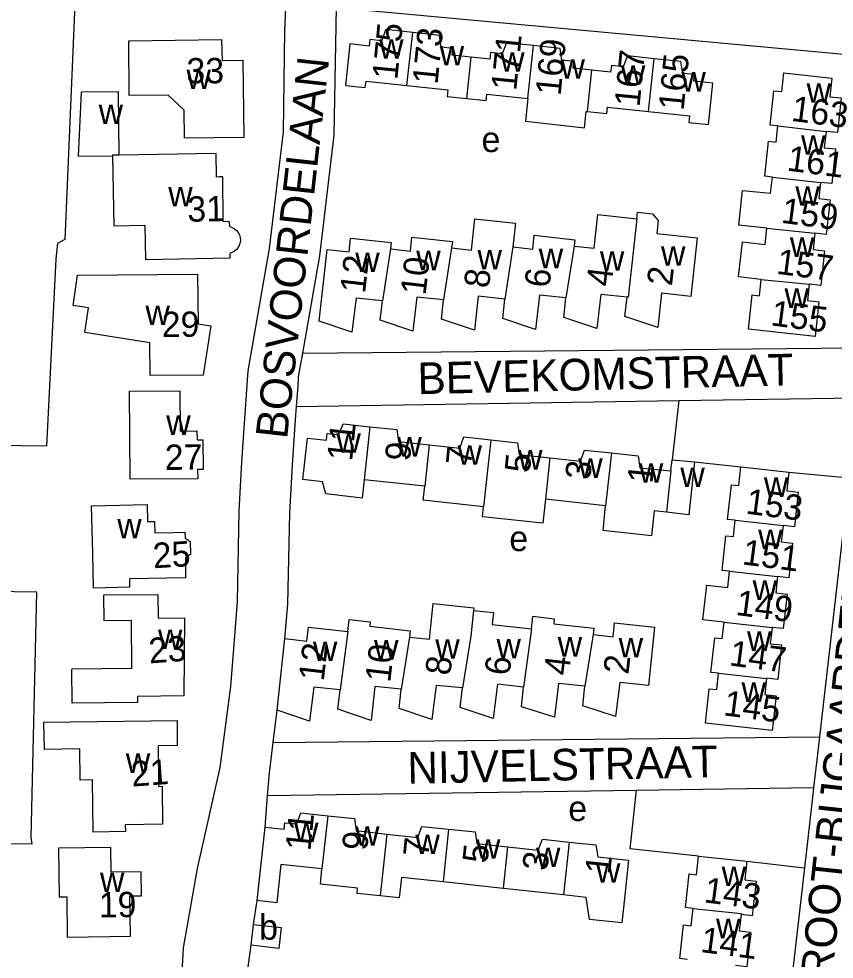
# Model space of a CAD drawing. Extents: x 159675 to 162108, y 386471 to 388472.
# Drawn here: x 161907.9 to 162036.8, y 387938.6 to 388087.2 of the extents above; entities that cross this region are included whole.
import ezdxf

# ---------------------------------------------------------------- set-up
doc = ezdxf.new("R2010")
doc.units = 0
for name, color, linetype in [('BLT_Basislijn', 7, 'Continuous'), ('BLT_Bebouwing', 7, 'Continuous'), ('BLT_Centroide', 7, 'Continuous'), ('BLT_Huisnummer', 7, 'Continuous'), ('BLT_Huisnummer_ tussenligend', 7, 'Continuous'), ('BLT_Onderverdeling_panden', 7, 'Continuous'), ('BLT_Straatnaam', 7, 'Continuous')]:
    doc.layers.add(name, color=color, linetype=linetype)

msp = doc.modelspace()

# ---------------------------------------------------------------- linework, layer by layer
at = {"layer": 'BLT_Basislijn'}
for p, q in [((161952.75, 388034.39), (162041.42, 388035.23)), ((161951.77, 388025.92), (161952, 388029.17)), ((161951.77, 388025.92), (162012.21, 388026.88)), ((162012.21, 388026.88), (162040.55, 388027.33)), ((161951.62, 388023.85), (161951.77, 388025.92)), ((162029.62, 388015.55), (162039.14, 388014.69)), ((162039.14, 388014.69), (162034.44, 387973.74)), ((161948.06, 387972.85), (161948.68, 387977.92)), ((161948.06, 387972.85), (162034.44, 387973.74)), ((162034.44, 387973.74), (162034.02, 387970.1)), ((161947.48, 387968.05), (161948.06, 387972.85)), ((162034.02, 387970.1), (162033.52, 387965.73)), ((161947.19, 387964.47), (161947.48, 387968.05)), ((162005.54, 387965.32), (162033.52, 387965.73)), ((162033.52, 387965.73), (162033.45, 387965.09)), ((161946.79, 387959.44), (161947.19, 387964.47)), ((161947.19, 387964.47), (162005.54, 387965.32)), ((162033.45, 387965.09), (162032.07, 387953.04)), ((162022.94, 387954.06), (162032.07, 387953.04)), ((162032.07, 387953.04), (162027.37, 387912.13))]:
    msp.add_line(p, q, dxfattribs=at)
for points in [[(161916.7, 388089.52), (161915.16, 388052.31), (161913.95, 388051.7), (161913.71, 388049.26), (161912.26, 388019.67), (161900, 388019.84), (161885.12, 388020.39), (161884.41, 388001.89)], [(161933.49, 387779.83), (161930.1, 387781.76), (161928.04, 387792.15), (161923.89, 387830.83), (161923.88, 387839.89), (161925.19, 387848.18), (161929.77, 387873.1), (161932.32, 387895.69), (161933.24, 387928.96), (161933.91, 387940.37), (161936.1, 387952.94), (161939.67, 387968.91), (161941.4, 387981.67), (161942.42, 387995.07), (161942.71, 388009.38), (161943.13, 388017.18), (161944.14, 388031.57), (161947.51, 388050.93), (161949.73, 388069.35), (161949.91, 388085.29), (161950.11, 388090.16), (161916.7, 388089.52)], [(161952.75, 388034.39), (161955.43, 388049.77), (161957.72, 388068.82), (161958.07, 388089), (162041.72, 388081.29), (162042.69, 388080.96), (162043.74, 388079.93), (162045.86, 388075.45), (162041.42, 388035.23)], [(161952, 388029.17), (161952.1, 388030.65), (161952.75, 388034.39)], [(162012.21, 388026.88), (162011.14, 388017.52)], [(161949.93, 387989.25), (161950.41, 387994.68), (161950.7, 388009.08), (161951.12, 388016.74), (161951.62, 388023.85)], [(162014.66, 388017.18), (162022.03, 388016.39)], [(161892.71, 387956.95), (161900, 387956.95), (161909.95, 387956.83), (161909.81, 387957.82), (161910.7, 387996.57), (161900, 387996.74), (161884.23, 387997.36)], [(162015.33, 387954.89), (162004.5, 387956.05), (162005.54, 387965.32)], [(161944.96, 387944.08), (161945.52, 387947.84)], [(161940.56, 387911.35), (161944.6, 387940.79)]]:
    msp.add_lwpolyline(points, dxfattribs=at)
at = {"layer": 'BLT_Bebouwing'}
for p, q in [((162022.03, 388016.39), (162029.62, 388015.55)), ((161972.03, 388013.34), (161962.46, 388014.37)), ((162000.64, 388010.25), (161991.12, 388011.28)), ((162028.68, 388007.12), (162028.68, 388007.11)), ((162027.81, 387999.06), (162027.81, 387999.06)), ((161921.3, 387996.15), (161929.84, 387996.22)), ((161921.34, 387992.08), (161921.3, 387996.15)), ((161929.84, 387996.22), (161929.87, 387992.49)), ((161929.87, 387992.49), (161934.05, 387992.52)), ((161934.05, 387992.52), (161933.95, 387980.19)), ((161925.67, 387992.12), (161921.34, 387992.08)), ((161925.73, 387984.51), (161925.67, 387992.12)), ((162026.94, 387991.02), (162026.94, 387991.02)), ((161948.68, 387977.92), (161949.93, 387989.25)), ((161925.73, 387984.51), (161916.25, 387984.43)), ((162026.07, 387982.98), (162026.07, 387982.97)), ((161933.95, 387980.19), (161926.61, 387980.12)), ((161945.52, 387947.84), (161946.79, 387959.44)), ((162015.33, 387954.89), (162022.94, 387954.06)), ((161984.43, 387949.77), (161974.96, 387950.79)), ((161993.96, 387948.74), (161984.43, 387949.77)), ((161944.6, 387940.79), (161944.96, 387944.08))]:
    msp.add_line(p, q, dxfattribs=at)
for points in [[(161970.13, 388085.04), (161965.87, 388085.5), (161965.21, 388083.74), (161963.37, 388083.95), (161963.24, 388082.91), (161960.22, 388083.24), (161959.52, 388076.68)], [(161979.38, 388081.15), (161976.39, 388081.48), (161976.5, 388082.53), (161974.64, 388082.74), (161974.38, 388084.59), (161970.13, 388085.04)], [(161925.23, 388083.72), (161939.92, 388083.92), (161939.99, 388080.64), (161943.28, 388080.69), (161943.44, 388068.47)], [(161933.98, 388072.75), (161931.49, 388075.15), (161925.33, 388075.07), (161925.23, 388083.72)], [(161989.23, 388082.97), (161984.98, 388083.43), (161984.29, 388081.69), (161982.45, 388081.89), (161982.34, 388080.83), (161979.38, 388081.15)], [(161998.47, 388079.09), (161995.49, 388079.41), (161995.59, 388080.46), (161993.73, 388080.67), (161993.46, 388082.51), (161989.23, 388082.97)], [(162008.32, 388080.9), (162004.07, 388081.36), (162003.39, 388079.6), (162001.54, 388079.82), (162001.43, 388078.77), (161998.47, 388079.09)], [(162007.43, 388072.56), (162013.9, 388071.86), (162013.79, 388070.84), (162016.88, 388070.5), (162017.59, 388077.04), (162014.57, 388077.35), (162014.67, 388078.4), (162012.82, 388078.59), (162012.54, 388080.45), (162008.32, 388080.9)], [(162027.85, 388070.29), (162026.67, 388070.41), (162027.25, 388075.85), (162028.48, 388075.72), (162028.8, 388078.67)], [(162028.8, 388078.67), (162036.38, 388077.85), (162036.06, 388074.9), (162037.86, 388074.7), (162037.27, 388069.22), (162035.49, 388069.41)], [(161959.52, 388076.68), (161962.64, 388076.34), (161962.75, 388077.37), (161969.23, 388076.67)], [(161923.74, 388065.67), (161923.62, 388075.69), (161917.71, 388075.61), (161917.24, 388065.48), (161922.65, 388065.58)], [(161969.23, 388076.67), (161975.7, 388075.97), (161975.59, 388074.95), (161978.67, 388074.62)], [(161978.67, 388074.62), (161981.75, 388074.29), (161981.86, 388075.31), (161988.33, 388074.61)], [(161988.33, 388074.61), (161987.96, 388071.01), (161997.31, 388070), (161997.58, 388072.58), (161997.77, 388072.56)], [(161943.44, 388068.47), (161934.04, 388068.32), (161933.98, 388072.75)], [(161997.77, 388072.56), (162000.84, 388072.23), (162000.95, 388073.26), (162007.43, 388072.56)], [(162027, 388062.19), (162025.81, 388062.32), (162026.4, 388067.85), (162027.58, 388067.72), (162027.85, 388070.29)], [(162035.49, 388069.41), (162035.21, 388066.84), (162036.99, 388066.65), (162036.39, 388061.17), (162034.6, 388061.36)], [(161922.65, 388065.58), (161922.87, 388054.48), (161927.78, 388054.58), (161927.89, 388049.17)], [(161941.22, 388054.39), (161941.18, 388055.1), (161940.18, 388055.17), (161940.1, 388062.23), (161939.6, 388062.21), (161939.11, 388062.2), (161939.04, 388065.9), (161923.74, 388065.67)], [(162026.14, 388054.14), (162021.69, 388054.62), (162022.28, 388060.1), (162026.72, 388059.63), (162027, 388062.19)], [(162034.6, 388061.36), (162034.32, 388058.79), (162036.11, 388058.6), (162035.52, 388053.12), (162033.72, 388053.31)], [(161995.64, 388051.3), (161998.8, 388050.96), (161999.38, 388056.29), (162005.59, 388055.62)], [(162005.59, 388055.62), (162005.69, 388056.67), (162008.06, 388056.41), (162008.95, 388055.34), (162008.72, 388053.3), (162015.09, 388052.58), (162014.08, 388043.33), (162009.47, 388043.83), (162008.89, 388038.44), (162003.69, 388040.17), (162004.02, 388043.24)], [(161976.29, 388050.99), (161979.44, 388050.65), (161979.98, 388055.6), (161986.38, 388054.91), (161985.98, 388051.15)], [(161941.22, 388054.39), (161941.61, 388054.25), (161941.97, 388054.04), (161942.29, 388053.77), (161942.54, 388053.44), (161942.73, 388053.07), (161942.85, 388052.67), (161942.89, 388052.25), (161942.84, 388051.84), (161942.72, 388051.43), (161942.53, 388051.07), (161942.27, 388050.74), (161941.95, 388050.47), (161941.58, 388050.27), (161941.28, 388050.16)], [(162025.24, 388046.02), (162021.65, 388046.41), (162022.25, 388051.95), (162025.86, 388051.56), (162026.14, 388054.14)], [(162033.72, 388053.31), (162033.44, 388050.74), (162035.23, 388050.55), (162034.64, 388045.07), (162032.84, 388045.26)], [(161956.61, 388050.74), (161960.08, 388050.37), (161960.31, 388052.54), (161966.73, 388051.85), (161966.62, 388050.84)], [(161966.62, 388050.84), (161969.76, 388050.5), (161970, 388052.69), (161976.4, 388052), (161976.29, 388050.99)], [(161985.98, 388051.15), (161989.11, 388050.81), (161989.35, 388053), (161995.75, 388052.3), (161995.64, 388051.3)], [(161965.34, 388042.64), (161961.19, 388043.05), (161960.51, 388037.68), (161955.37, 388039.41), (161956.61, 388050.74)], [(161927.89, 388049.17), (161941.28, 388049.43), (161941.28, 388050.16)], [(161917.13, 388046.67), (161936.13, 388046.84), (161936.2, 388039), (161938.24, 388038.68), (161937.02, 388030.89), (161928.62, 388030.82), (161928.57, 388036), (161918.28, 388037.61), (161918.89, 388041.52), (161916.47, 388041.9), (161917.13, 388046.67)], [(162032.84, 388045.26), (162032.57, 388042.69), (162034.35, 388042.49), (162033.76, 388037.02), (162023.23, 388038.16), (162023.81, 388043.56), (162024.96, 388043.43), (162025.24, 388046.02)], [(161975.01, 388042.78), (161970.79, 388043.22), (161970.18, 388037.83), (161964.98, 388039.56), (161965.34, 388042.64)], [(161984.68, 388042.92), (161980.49, 388043.38), (161979.88, 388037.98), (161974.68, 388039.74), (161975.01, 388042.78)], [(161994.34, 388043.09), (161990.17, 388043.55), (161989.56, 388038.12), (161984.39, 388039.83), (161984.68, 388042.92)], [(162004.02, 388043.24), (161999.87, 388043.65), (161999.22, 388038.27), (161994.02, 388040.03), (161994.34, 388043.09)], [(161925.35, 388028.35), (161933.33, 388028.41), (161933.38, 388022.06), (161936.03, 388022.08), (161936.04, 388020.67), (161936.95, 388020.67), (161936.98, 388015.98), (161936.13, 388015.97), (161936.14, 388014.53), (161925.47, 388014.44), (161925.35, 388028.35)], [(161953.48, 388020.95), (161956.49, 388020.61), (161956.62, 388021.66), (161958.46, 388021.49), (161959.13, 388023.21), (161963.37, 388022.75)], [(161963.37, 388022.75), (161967.62, 388022.29), (161967.91, 388020.42), (161972.75, 388019.89)], [(161962.46, 388014.37), (161962.15, 388011.46), (161956.38, 388012.11), (161955.88, 388014.05), (161952.77, 388014.38), (161953.48, 388020.95)], [(161972.75, 388019.89), (161977.59, 388019.37), (161978.22, 388021.13), (161982.46, 388020.67)], [(161982.46, 388020.67), (161986.71, 388020.21), (161986.99, 388018.36), (161991.82, 388017.84)], [(161991.82, 388017.84), (161996.65, 388017.32), (161997.31, 388019.06), (162001.55, 388018.6)], [(162001.55, 388018.6), (162005.79, 388018.14), (162006.05, 388016.24), (162010.96, 388015.77)], [(162014.66, 388017.18), (162013.78, 388008.83), (162010.24, 388009.22)], [(162010.96, 388015.77), (162011.14, 388017.52)], [(162011.14, 388017.52), (162014.66, 388017.18)], [(162021.12, 388007.95), (162019.92, 388008.09), (162020.52, 388013.56), (162021.71, 388013.43), (162022.03, 388016.39)], [(162029.62, 388015.55), (162029.29, 388012.59), (162031.09, 388012.39), (162030.49, 388006.92), (162028.68, 388007.12)], [(161981.33, 388010.08), (161971.78, 388011.11), (161972.03, 388013.34)], [(161991.12, 388011.28), (161990.72, 388007.48), (161981.16, 388008.51), (161981.33, 388010.08)], [(162010.24, 388009.22), (162008.33, 388009.43), (162007.91, 388005.51), (162000.25, 388006.34), (162000.64, 388010.25)], [(162020.24, 387999.89), (162019.04, 388000.02), (162019.65, 388005.5), (162020.83, 388005.37), (162021.12, 388007.95)], [(162028.68, 388007.11), (162028.39, 388004.54), (162030.18, 388004.34), (162029.58, 387998.87), (162027.81, 387999.06)], [(162019.36, 387991.84), (162016.01, 387992.21), (162016.61, 387997.68), (162019.95, 387997.31), (162020.24, 387999.89)], [(162027.81, 387999.06), (162027.53, 387996.49), (162029.32, 387996.29), (162028.72, 387990.83), (162026.94, 387991.02)], [(161969.62, 387989.49), (161972.77, 387989.15), (161973.39, 387994.82), (161979.8, 387994.11), (161979.75, 387993.7)], [(161979.75, 387993.7), (161982.9, 387993.37), (161982.7, 387991.47), (161988.9, 387990.79)], [(161988.9, 387990.79), (161989.12, 387992.78), (161992.51, 387992.4), (161992.43, 387991.6), (161998.78, 387990.91), (161998.67, 387989.9)], [(161949.93, 387989.25), (161953.41, 387988.87), (161953.65, 387991.06), (161959.88, 387990.38)], [(161959.88, 387990.38), (161960.09, 387992.27), (161963.41, 387991.9), (161963.34, 387991.2), (161969.73, 387990.49), (161969.62, 387989.49)], [(161998.67, 387989.9), (162001.82, 387989.56), (162002.06, 387991.74), (162008.38, 387991.05), (162007.41, 387981.85), (162002.88, 387982.31), (162002.2, 387976.93), (161997.01, 387978.65), (161997.36, 387981.74)], [(162018.48, 387983.79), (162017.28, 387983.92), (162017.89, 387989.39), (162019.07, 387989.26), (162019.36, 387991.84)], [(162026.94, 387991.02), (162026.66, 387988.45), (162028.45, 387988.25), (162027.85, 387982.78), (162026.07, 387982.98)], [(161926.61, 387980.12), (161926.62, 387979.14), (161916.29, 387979.05), (161916.25, 387984.43)], [(162026.07, 387982.97), (162025.78, 387980.4), (162027.58, 387980.2), (162026.98, 387974.73), (162016.4, 387975.89), (162017, 387981.34), (162018.2, 387981.21), (162018.48, 387983.79)], [(161987.67, 387981.6), (161983.52, 387982.03), (161982.87, 387976.64), (161977.66, 387978.35), (161978, 387981.45)], [(161997.36, 387981.74), (161993.16, 387982.18), (161992.55, 387976.83), (161987.33, 387978.46), (161987.67, 387981.6)], [(161958.66, 387981.16), (161954.5, 387981.6), (161953.84, 387976.2), (161948.68, 387977.92)], [(161968.33, 387981.29), (161964.12, 387981.7), (161963.55, 387976.33), (161958.31, 387978.1), (161958.66, 387981.16)], [(161978, 387981.45), (161973.82, 387981.87), (161973.18, 387976.49), (161968, 387978.2), (161968.33, 387981.29)], [(161911.84, 387976.04), (161932.89, 387976.3), (161932.92, 387972.36), (161929.91, 387972.33), (161929.96, 387965.89), (161930.51, 387965.91), (161930.59, 387959.94), (161924.69, 387959.84), (161924.71, 387958.76), (161919.59, 387958.69), (161919.49, 387966.91), (161917.55, 387966.88), (161917.49, 387971.83), (161911.9, 387971.75), (161911.84, 387976.04)], [(161946.79, 387959.44), (161949.81, 387959.12), (161949.93, 387960.16), (161951.82, 387959.96), (161952.45, 387961.72), (161956.69, 387961.26)], [(161956.69, 387961.26), (161960.93, 387960.8), (161961.2, 387958.92), (161966.06, 387958.36)], [(161966.06, 387958.36), (161970.93, 387957.81), (161971.56, 387959.57), (161975.79, 387959.14)], [(161975.79, 387959.14), (161980.03, 387958.72), (161980.29, 387956.86), (161985.13, 387956.35)], [(161985.13, 387956.35), (161989.98, 387955.83), (161990.63, 387957.57), (161994.87, 387957.11)], [(161994.87, 387957.11), (161999.11, 387956.65), (161999.41, 387954.79), (162004.27, 387954.26), (162003.56, 387947.7), (162003.2, 387944.32), (161998.08, 387944.87), (161997.55, 387948.35), (161993.96, 387948.74)], [(161925.52, 387942.21), (161925.43, 387948.58), (161927.25, 387948.6), (161927.19, 387952.42), (161922.45, 387952.36), (161922.39, 387956.24), (161914.13, 387956.13), (161914.24, 387948.44), (161915.44, 387948.46), (161915.53, 387942.07), (161925.52, 387942.21)], [(162014.45, 387946.62), (162013.25, 387946.75), (162013.83, 387952.06), (162015.01, 387951.93), (162015.33, 387954.89)], [(162022.94, 387954.06), (162022.62, 387951.11), (162024.41, 387950.91), (162023.82, 387945.44), (162022.04, 387945.63)], [(161955.77, 387952.86), (161949.3, 387953.55), (161948.63, 387947.51), (161945.52, 387947.84)], [(161965, 387948.6), (161961.34, 387948.99), (161961.42, 387949.81), (161955.53, 387950.45), (161955.77, 387952.86)], [(161974.96, 387950.79), (161968.35, 387951.5), (161967.99, 387948.27), (161965, 387948.6)], [(162013.58, 387938.56), (162012.39, 387938.69), (162012.96, 387944), (162014.15, 387943.87), (162014.45, 387946.62)], [(162022.04, 387945.63), (162021.76, 387943.05), (162023.54, 387942.86), (162022.95, 387937.38), (162021.16, 387937.57)], [(161944.96, 387944.08), (161949.34, 387943.59), (161948.97, 387940.3), (161944.6, 387940.79)]]:
    msp.add_lwpolyline(points, dxfattribs=at)
msp.add_lwpolyline([(161919.37, 388010.25), (161928.17, 388010.45), (161928.23, 388007.77), (161929.33, 388007.78), (161929.35, 388005.99), (161932.3, 388006.02), (161934.13, 388006.06), (161934.14, 388005.12), (161934.95, 388004.58), (161934.98, 388002.56), (161934.19, 388002), (161934.23, 387998.85), (161925.35, 387998.7), (161925.38, 387997.36), (161919.67, 387997.23), (161919.54, 388002.74)], close=True, dxfattribs=at)
at = {"layer": 'BLT_Onderverdeling_panden'}
for p, q in [((161969.23, 388076.67), (161970.13, 388085.04)), ((161988.33, 388074.61), (161989.23, 388082.97)), ((161978.67, 388074.62), (161979.38, 388081.15)), ((162007.43, 388072.56), (162008.32, 388080.9)), ((161997.77, 388072.56), (161998.47, 388079.09)), ((162027.85, 388070.29), (162035.49, 388069.41)), ((162027, 388062.19), (162034.6, 388061.36)), ((162026.14, 388054.14), (162033.72, 388053.31)), ((161966.62, 388050.84), (161965.34, 388042.64)), ((161976.29, 388050.99), (161975.01, 388042.78)), ((161985.98, 388051.15), (161984.68, 388042.92)), ((161995.64, 388051.3), (161994.34, 388043.09)), ((162025.24, 388046.02), (162032.84, 388045.26)), ((161963.37, 388022.75), (161962.46, 388014.37)), ((161982.46, 388020.67), (161981.33, 388010.08)), ((161972.75, 388019.89), (161972.03, 388013.34)), ((161991.82, 388017.84), (161991.12, 388011.28)), ((162001.55, 388018.6), (162000.64, 388010.25)), ((162010.96, 388015.77), (162010.24, 388009.22)), ((162021.12, 388007.95), (162028.68, 388007.11)), ((162020.24, 387999.89), (162027.81, 387999.06)), ((162019.36, 387991.84), (162026.94, 387991.02)), ((161959.88, 387990.38), (161958.66, 387981.16)), ((161969.62, 387989.49), (161968.33, 387981.29)), ((161988.9, 387990.79), (161987.67, 387981.6)), ((161998.67, 387989.9), (161997.36, 387981.74)), ((162018.48, 387983.79), (162026.07, 387982.97)), ((161956.69, 387961.26), (161955.77, 387952.86)), ((161966.06, 387958.36), (161965, 387948.6)), ((161975.79, 387959.14), (161974.96, 387950.79)), ((161994.87, 387957.11), (161993.96, 387948.74)), ((161985.13, 387956.35), (161984.43, 387949.77))]:
    msp.add_line(p, q, dxfattribs=at)
for points in [[(161923.74, 388065.67), (161922.65, 388065.66), (161922.65, 388065.58)], [(162005.59, 388055.62), (162004.2, 388043.22), (162004.02, 388043.24)], [(161979.75, 387993.7), (161979.3, 387989.63), (161978, 387981.45)], [(162014.45, 387946.62), (162022.06, 387945.8), (162022.04, 387945.63)]]:
    msp.add_lwpolyline(points, dxfattribs=at)

# ---------------------------------------------------------------- texts
at = {"layer": 'BLT_Centroide'}
for s, p in [('w', (161964.83, 388080.91)), ('w', (161974.4, 388079.84)), ('w', (161983.96, 388078.84)), ('w', (161993.5, 388077.75)), ('w', (161934.37, 388076.12)), ('w', (162003.05, 388076.78)), ('w', (162012.61, 388075.72)), ('w', (162032.41, 388073.94)), ('w', (161920.48, 388070.59)), ('e', (161981.02, 388066.15)), ('w', (162031.53, 388065.72)), ('w', (162030.64, 388057.66)), ('w', (161931.48, 388057.56)), ('w', (162029.77, 388049.59)), ('w', (161970.69, 388047.48)), ('w', (161980.38, 388047.59)), ('w', (161990.06, 388047.8)), ('w', (161999.73, 388047.41)), ('w', (162009.39, 388048.17)), ('w', (161961.05, 388047.19)), ('w', (162028.92, 388041.53)), ('w', (161927.88, 388038.81)), ('w', (161931.17, 388021.45)), ('w', (161958.07, 388018.62)), ('w', (161967.7, 388018.03)), ('w', (161977.22, 388016.72)), ('w', (161986.79, 388015.97)), ('w', (161996.3, 388014.66)), ('w', (162005.89, 388013.91)), ('w', (162012.45, 388013.19)), ('w', (162025.66, 388011.66)), ('w', (161923.42, 388005.1)), ('e', (161985.41, 388003.09)), ('w', (162024.75, 388003.41)), ('w', (162023.88, 387995.38)), ('w', (161929.86, 387987.62)), ('w', (161993.06, 387986.42)), ('w', (162023, 387987.31)), ('w', (161954.36, 387985.72)), ('w', (161964.02, 387985.94)), ('w', (161973.7, 387986.08)), ('w', (161983.38, 387986.14)), ('w', (162002.69, 387986.27)), ('w', (162022.12, 387979.25)), ('w', (161924.78, 387968.03)), ('e', (161994.73, 387960.42)), ('w', (161951.38, 387957.12)), ('w', (161961.02, 387956.53)), ('w', (161970.55, 387955.19)), ('w', (161980.13, 387954.47)), ('w', (161989.62, 387953.16)), ('w', (161999.11, 387950.69)), ('w', (161920.69, 387949.19)), ('w', (162018.98, 387950.16)), ('b', (161945.86, 387941.67)), ('w', (162018.09, 387941.91))]:
    msp.add_text(s, height=4, dxfattribs=at).set_placement(p)
at = {"layer": 'BLT_Huisnummer'}
for s, rotation, p in [('175', 84.3245, (161967.7, 388077.49)), ('169', 84.3245, (161993.51, 388074.97)), ('33', 0.0594, (161934.36, 388077.01)), ('165', 84.3245, (162012.96, 388072.62)), ('163', 352.5284, (162029.86, 388071.1)), ('31', 1.1012, (161934.53, 388055.13)), ('159', 352.5284, (162028.27, 388054.99)), ('12', 83.4394, (161962.59, 388043.71)), ('6', 83.4394, (161991.74, 388044.6)), ('2', 83.4394, (162011.11, 388044.88)), ('155', 352.5284, (162026.62, 388038.78)), ('29', 0.5046, (161930.48, 388036.91)), ('11', 84.3245, (161960.55, 388017.22)), ('27', 0.4723, (161930.95, 388015.91)), ('5', 84.3245, (161988.63, 388015.34)), ('1', 84.3245, (162008.03, 388013.68)), ('153', 352.5284, (162022.67, 388009.03)), ('25', 3.4921, (161929.16, 388000.36)), ('149', 352.5284, (162021.09, 387993.01)), ('23', 4.1044, (161928.52, 387985.33)), ('12', 83.4394, (161956.06, 387982.42)), ('2', 83.4394, (162004.23, 387983.5)), ('6', 83.4394, (161985.44, 387983.32)), ('145', 352.5284, (162019.16, 387977.15)), ('21', 4.1044, (161925.75, 387965.86)), ('11', 84.3245, (161953.96, 387955.61)), ('5', 84.3245, (161981.96, 387953.64)), ('1', 84.3245, (162001.36, 387951.9)), ('143', 352.5284, (162016.07, 387947.6)), ('19', 0.8086, (161920.53, 387945.17))]:
    msp.add_text(s, height=4, rotation=rotation, dxfattribs=at).set_placement(p)
at = {"layer": 'BLT_Huisnummer_ tussenligend'}
for s, rotation, p in [('173', 84.3245, (161974.06, 388076.74)), ('171', 84.3245, (161986.5, 388075.76)), ('167', 84.3245, (162005.99, 388073.19)), ('161', 352.5284, (162029.2, 388063.24)), ('157', 352.5284, (162027.52, 388046.93)), ('10', 83.4394, (161972.16, 388043.43)), ('8', 83.4394, (161982.18, 388044.53)), ('4', 83.4394, (162001.55, 388044.78)), ('9', 84.3245, (161969.69, 388017.19)), ('7', 84.3245, (161979.33, 388016.51)), ('3', 84.3245, (161998.19, 388014.25)), ('151', 352.5284, (162022.11, 388001.01)), ('10', 83.4394, (161966.58, 387982.23)), ('147', 352.5284, (162020.07, 387985.03)), ('8', 83.4394, (161976.06, 387983.33)), ('4', 83.4394, (161994.83, 387983.32)), ('9', 84.3245, (161962.92, 387955.65)), ('7', 84.3245, (161972.58, 387954.64)), ('3', 84.3245, (161991.43, 387952.47)), ('141', 352.5284, (162015.51, 387939.74))]:
    msp.add_text(s, height=4, rotation=rotation, dxfattribs=at).set_placement(p)
at = {"layer": 'BLT_Straatnaam'}
for s, rotation, p in [('BOSVOORDELAAN', 83.6692, (161950.26, 388020.69)), ('BEVEKOMSTRAAT', 1.3799, (161970.95, 388027.87)), ('GROOT-BIJGAARDENLAAN', 83.8207, (162035.83, 387930.06)), ('NIJVELSTRAAT', 1.2462, (161969.35, 387966.3))]:
    msp.add_text(s, height=5, rotation=rotation, dxfattribs=at).set_placement(p)

doc.saveas('drawing.dxf')
